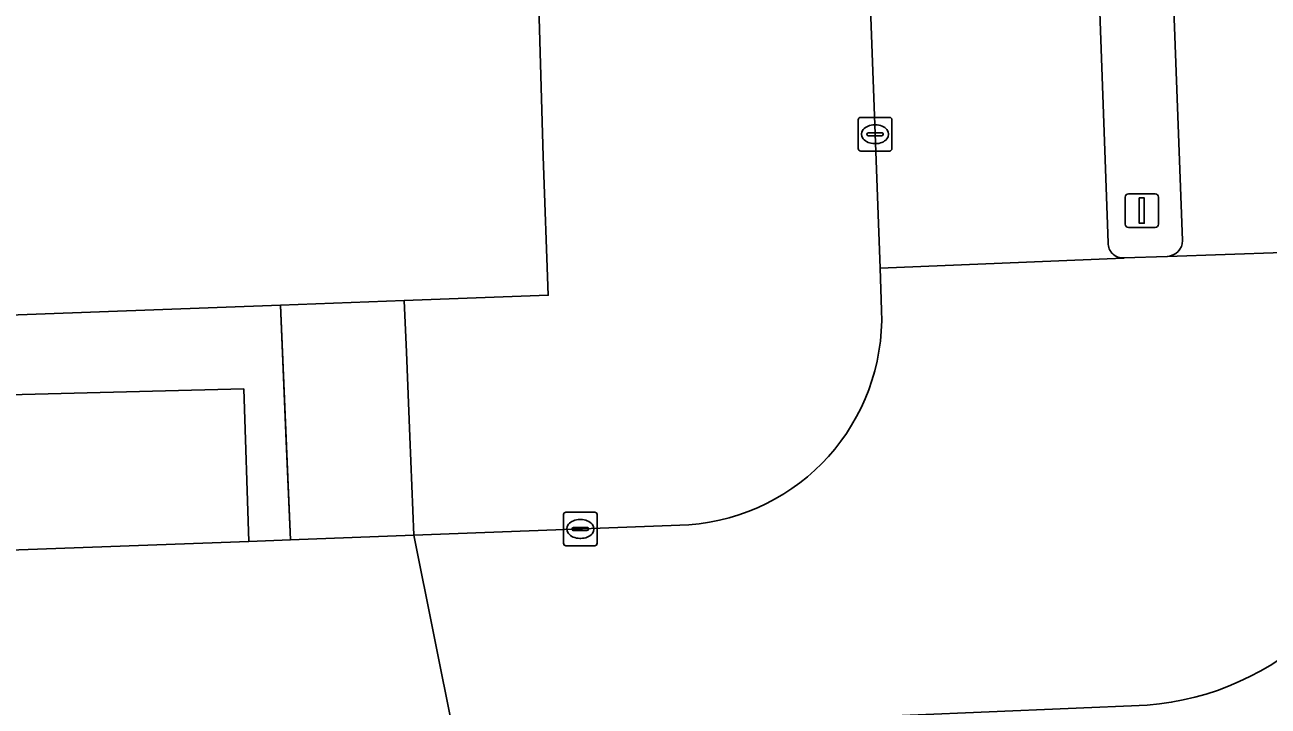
# Model space of a CAD drawing. Extents: x 161084 to 161928, y 385354 to 386522.
# Drawn here: x 161318.58 to 161355.51, y 386379.39 to 386399.63 of the extents above; entities that cross this region are included whole.
import ezdxf

# ---------------------------------------------------------------- set-up
doc = ezdxf.new("R2010")
doc.units = 0
for name, color, linetype in [('IMGEO_Berm_groen', 7, 'Continuous'), ('IMGEO_Groenvoorziening', 7, 'Continuous'), ('IMGEO_Kolk', 7, 'Continuous'), ('IMGEO_Muur', 7, 'Continuous'), ('IMGEO_Pand', 7, 'Continuous'), ('IMGEO_Parkeervlak_open', 7, 'Continuous'), ('IMGEO_Rijbaan_lokaal_open', 7, 'Continuous'), ('IMGEO_Verkeersbordpaal', 7, 'Continuous'), ('IMGEO_Voetpad_open', 7, 'Continuous')]:
    doc.layers.add(name, color=color, linetype=linetype)

msp = doc.modelspace()

# ---------------------------------------------------------------- linework, layer by layer
at = {"layer": 'IMGEO_Berm_groen'}
for points in [[(161352.441, 386407.215), (161350.252, 386407.141), (161350.76, 386393.154)], [(161352.969, 386393.218), (161352.441, 386407.215)], [(161351.233, 386392.704), (161352.517, 386392.748)]]:
    msp.add_lwpolyline(points, dxfattribs=at)
for centre, radius, start, end in [((161351.192, 386393.134), 0.432, 177.3886, 275.4662), ((161352.496, 386393.221), 0.473, 272.5996, 359.6372)]:
    msp.add_arc(centre, radius, start, end, dxfattribs=at)
at = {"layer": 'IMGEO_Groenvoorziening'}
msp.add_lwpolyline([(161351.92, 386379.418), (161337.841, 386378.824), (161337.992, 386375.228), (161338.272, 386370.245), (161361.849, 386371.457), (161362.074, 386373.505), (161362.042, 386374.469), (161361.739, 386380.785), (161361.615, 386386.68)], dxfattribs=at)
msp.add_arc((161351.25, 386387.72), 8.329, 274.6169, 351.5346, dxfattribs=at)
at = {"layer": 'IMGEO_Kolk'}
for p, q in [((161343.409, 386396.878), (161344.261, 386396.878)), ((161343.334, 386395.952), (161343.334, 386396.804)), ((161343.822, 386396.658), (161343.847, 386396.658)), ((161344.335, 386396.804), (161344.335, 386395.952)), ((161343.593, 386396.372), (161343.593, 386396.384)), ((161344.031, 386396.335), (161343.633, 386396.335)), ((161343.636, 386396.421), (161344.034, 386396.421)), ((161343.845, 386396.098), (161343.82, 386396.098)), ((161344.077, 386396.384), (161344.077, 386396.372)), ((161344.261, 386395.878), (161343.409, 386395.878)), ((161334.58, 386384.226), (161334.58, 386385.078)), ((161334.655, 386385.152), (161335.507, 386385.152)), ((161335.581, 386385.078), (161335.581, 386384.226)), ((161334.839, 386384.646), (161334.839, 386384.658)), ((161334.882, 386384.695), (161335.28, 386384.695)), ((161335.068, 386384.932), (161335.093, 386384.932)), ((161335.323, 386384.658), (161335.323, 386384.646)), ((161335.277, 386384.609), (161334.879, 386384.609)), ((161335.091, 386384.372), (161335.066, 386384.372)), ((161335.507, 386384.152), (161334.655, 386384.152))]:
    msp.add_line(p, q, dxfattribs=at)
for points in [[(161343.409, 386396.878), (161344.261, 386396.878)], [(161343.334, 386395.952), (161343.334, 386396.804)], [(161344.335, 386396.804), (161344.335, 386395.952)], [(161344.261, 386395.878), (161343.409, 386395.878)], [(161334.58, 386384.226), (161334.58, 386385.078)], [(161334.655, 386385.152), (161335.507, 386385.152)], [(161335.581, 386385.078), (161335.581, 386384.226)], [(161335.507, 386384.152), (161334.655, 386384.152)]]:
    msp.add_lwpolyline(points, dxfattribs=at)
for centre, radius, start, end in [((161343.411, 386396.802), 0.0765, 91.552, 178.448), ((161343.411, 386396.802), 0.0765, 91.552, 178.448), ((161344.259, 386396.802), 0.0765, 1.552, 88.448), ((161344.259, 386396.802), 0.0765, 1.552, 88.448), ((161343.633, 386396.381), 0.0403, 85.8775, 175.7526), ((161343.63, 386396.371), 0.0366, 178.938, 274.7102), ((161344.034, 386396.378), 0.043, 264.8664, 352.4533), ((161344.038, 386396.383), 0.0386, 1.7309, 96.639), ((161343.411, 386395.954), 0.0765, 181.552, 268.448), ((161343.411, 386395.954), 0.0765, 181.552, 268.448), ((161344.259, 386395.954), 0.0765, 271.552, 358.448), ((161344.259, 386395.954), 0.0765, 271.552, 358.448), ((161334.657, 386385.076), 0.0765, 91.552, 178.448), ((161334.657, 386385.076), 0.0765, 91.552, 178.448), ((161335.505, 386385.076), 0.0765, 1.552, 88.448), ((161335.505, 386385.076), 0.0765, 1.552, 88.448), ((161334.879, 386384.655), 0.0403, 85.8775, 175.7526), ((161334.876, 386384.645), 0.0366, 178.938, 274.7102), ((161335.28, 386384.652), 0.043, 264.8664, 352.4533), ((161335.284, 386384.657), 0.0386, 1.7309, 96.639), ((161334.657, 386384.228), 0.0765, 181.552, 268.448), ((161334.657, 386384.228), 0.0765, 181.552, 268.448), ((161335.505, 386384.228), 0.0765, 271.552, 358.448), ((161335.505, 386384.228), 0.0765, 271.552, 358.448)]:
    msp.add_arc(centre, radius, start, end, dxfattribs=at)
for centre, major_axis, ratio, start_param, end_param in [((161343.821, 386396.378), (-0.387, 0.002), 0.722429, 4.712389, 7.853982), ((161343.846, 386396.378), (-0.39, 0.002), 0.717154, 1.570796, 4.712389), ((161335.067, 386384.652), (-0.387, 0.002), 0.722429, 4.712389, 7.853982), ((161335.092, 386384.652), (-0.39, 0.002), 0.717154, 1.570796, 4.712389)]:
    msp.add_ellipse(centre, major_axis=major_axis, ratio=ratio, start_param=start_param, end_param=end_param, dxfattribs=at)
at = {"layer": 'IMGEO_Muur'}
for points in [[(161326.345, 386387.256), (161326.176, 386391.292)], [(161329.852, 386391.427), (161329.913, 386389.908)], [(161329.913, 386389.908), (161330.014, 386387.403)], [(161326.468, 386384.325), (161326.345, 386387.256)], [(161330.014, 386387.403), (161330.132, 386384.464)]]:
    msp.add_lwpolyline(points, dxfattribs=at)
at = {"layer": 'IMGEO_Pand'}
msp.add_lwpolyline([(161293.641, 386390.105), (161326.176, 386391.304), (161329.852, 386391.439), (161334.128, 386391.597), (161333.981, 386395.715), (161333.853, 386400.186), (161332.054, 386400.121), (161331.897, 386404.459), (161333.696, 386404.523), (161333.396, 386412.899), (161319.47, 386412.4), (161319.306, 386415.535), (161319.289, 386415.848), (161318.93, 386422.703), (161331.167, 386423.085), (161331.152, 386423.483), (161330.696, 386436.283), (161332.549, 386436.371), (161331.756, 386458.523), (161305.962, 386457.591), (161305.965, 386457.491), (161303.542, 386455.014)], dxfattribs=at)
at = {"layer": 'IMGEO_Parkeervlak_open'}
msp.add_lwpolyline([(161227.266, 386385.714), (161227.435, 386380.736), (161325.23, 386384.278), (161325.084, 386388.81), (161284.377, 386387.778), (161256.719, 386386.778)], close=True, dxfattribs=at)
at = {"layer": 'IMGEO_Rijbaan_lokaal_open'}
for points in [[(161352.517, 386392.748), (161352.527, 386392.747), (161355.951, 386392.865), (161358.971, 386392.968), (161358.386, 386406.933), (161358.008, 386417.045), (161356.342, 386464.017)], [(161341.35, 386463.481), (161341.51, 386458.874), (161341.789, 386451.505), (161343.983, 386392.397), (161347.608, 386392.55), (161351.213, 386392.699), (161351.233, 386392.704)], [(161350.76, 386393.154), (161350.252, 386407.141), (161349.471, 386428.24), (161348.2, 386463.571)], [(161350.382, 386463.624), (161351.676, 386428.323), (161352.441, 386407.215), (161352.969, 386393.218)], [(161359.488, 386386.494), (161359.505, 386386.821), (161358.992, 386392.465), (161358.971, 386392.968), (161355.951, 386392.865), (161352.527, 386392.747), (161352.517, 386392.748), (161351.233, 386392.704), (161351.213, 386392.699), (161347.608, 386392.55), (161343.983, 386392.397), (161344.029, 386391.148)], [(161338.302, 386384.775), (161330.132, 386384.464), (161331.322, 386378.549), (161337.841, 386378.824), (161351.92, 386379.418)], [(161330.132, 386384.464), (161326.468, 386384.325), (161325.23, 386384.278), (161227.435, 386380.736), (161208.802, 386380.01)], [(161224.335, 386374.627), (161256.92, 386375.802), (161258.117, 386375.838), (161298.54, 386377.316), (161299.74, 386377.342), (161331.322, 386378.549), (161330.132, 386384.464)]]:
    msp.add_lwpolyline(points, dxfattribs=at)
msp.add_lwpolyline([(161329.913, 386389.908), (161329.852, 386391.439), (161326.176, 386391.304), (161326.468, 386384.325), (161330.132, 386384.464), (161330.014, 386387.403)], close=True, dxfattribs=at)
for centre, radius, start, end in [((161351.192, 386393.134), 0.432, 177.3886, 275.4662), ((161352.496, 386393.221), 0.473, 272.5996, 359.6372), ((161337.856, 386390.936), 6.177, 274.1435, 1.9686), ((161351.25, 386387.72), 8.329, 274.6169, 351.5346)]:
    msp.add_arc(centre, radius, start, end, dxfattribs=at)
at = {"layer": 'IMGEO_Verkeersbordpaal'}
for p, q in [((161351.363, 386394.61), (161352.153, 386394.61)), ((161352.153, 386394.61), (161351.363, 386394.61)), ((161351.263, 386393.71), (161351.263, 386394.51)), ((161351.263, 386394.51), (161351.263, 386393.71)), ((161352.253, 386394.51), (161352.253, 386393.71)), ((161352.253, 386393.71), (161352.253, 386394.51)), ((161352.153, 386393.61), (161351.363, 386393.61)), ((161351.363, 386393.61), (161352.153, 386393.61))]:
    msp.add_line(p, q, dxfattribs=at)
msp.add_lwpolyline([(161351.683, 386394.485), (161351.833, 386394.485), (161351.833, 386393.735), (161351.683, 386393.735), (161351.683, 386394.485)], dxfattribs=at)
for centre, start, end in [((161351.363, 386394.51), 90, 180), ((161351.363, 386394.51), 90, 180), ((161352.153, 386394.51), 0, 90), ((161352.153, 386394.51), 360, 90), ((161351.363, 386393.71), 180, 270), ((161351.363, 386393.71), 180, 270), ((161352.153, 386393.71), 270, 0), ((161352.153, 386393.71), 270, 0)]:
    msp.add_arc(centre, 0.1, start, end, dxfattribs=at)
at = {"layer": 'IMGEO_Voetpad_open'}
for points in [[(161344.029, 386391.148), (161343.983, 386392.397), (161341.789, 386451.505)], [(161332.549, 386436.371), (161333.012, 386423.549), (161334.967, 386423.618), (161334.977, 386423.204), (161335.051, 386419.977), (161335.068, 386419.664), (161335.226, 386416.454), (161335.233, 386416.182), (161333.28, 386416.103), (161333.396, 386412.899), (161333.696, 386404.523), (161335.707, 386404.563), (161335.846, 386400.254), (161333.853, 386400.186), (161333.981, 386395.715), (161334.128, 386391.597), (161329.852, 386391.439), (161329.913, 386389.908), (161330.014, 386387.403), (161330.132, 386384.464), (161338.302, 386384.775)], [(161284.377, 386387.778), (161325.084, 386388.81), (161325.23, 386384.278), (161326.468, 386384.325), (161326.176, 386391.304), (161293.641, 386390.105), (161293.403, 386397.121), (161273.361, 386396.389), (161273.593, 386389.386), (161269.763, 386389.265), (161228.045, 386387.758), (161226.576, 386387.681), (161223.174, 386387.556)]]:
    msp.add_lwpolyline(points, dxfattribs=at)
msp.add_arc((161337.856, 386390.936), 6.177, 274.1435, 1.9686, dxfattribs=at)

doc.saveas('drawing.dxf')
